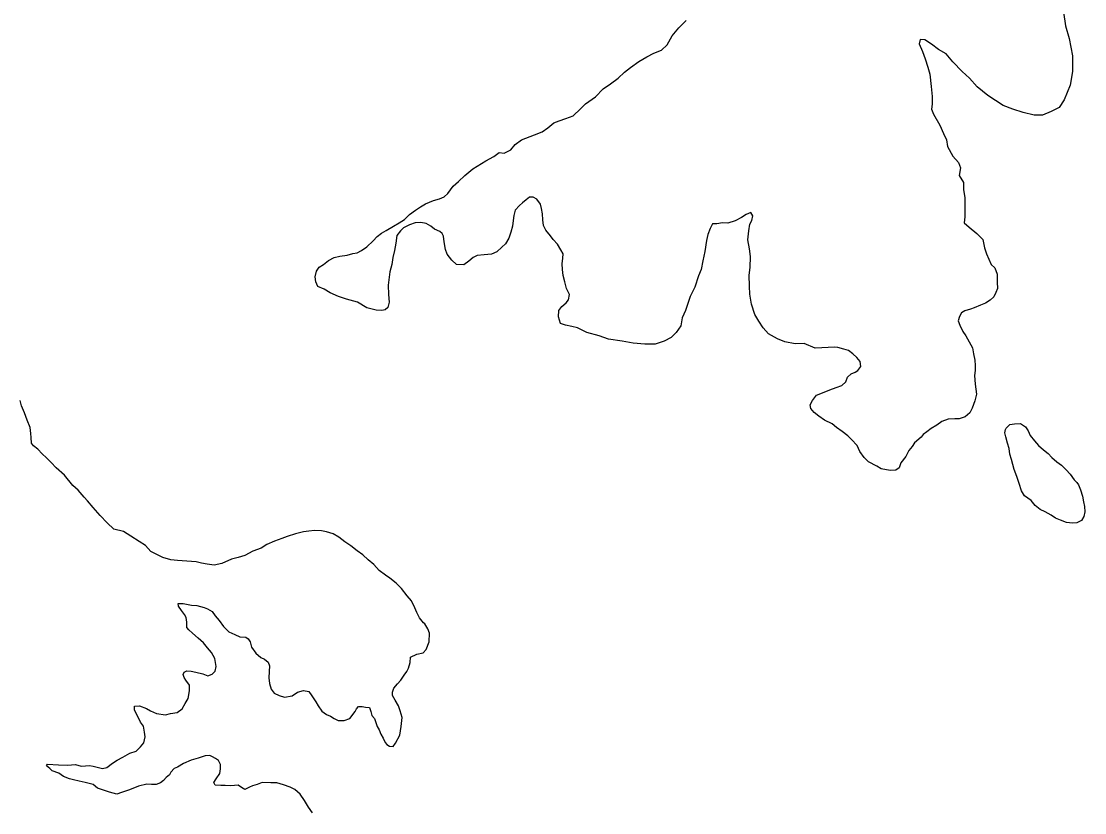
# Model space of a CAD drawing. Extents: x -83719 to 153526, y -11835 to 11446.
# Drawn here: x 8025.1 to 8148.7, y 277.9 to 369.8 of the extents above; entities that cross this region are included whole.
import ezdxf

# ---------------------------------------------------------------- set-up
doc = ezdxf.new("R2010")
doc.units = 0
doc.layers.add('Level 9', color=7, linetype='Continuous')

msp = doc.modelspace()

# ---------------------------------------------------------------- linework, layer by layer
at = {"layer": 'Level 9'}
for points in [[(8076.52, 341.54), (8075.69, 341.57), (8075.12, 342.06), (8074.61, 342.76), (8074.41, 343.32), (8074.24, 344.19), (8074.16, 344.86), (8074, 345.19), (8073.73, 345.42), (8073.13, 345.68), (8072.69, 346.01), (8072.16, 346.34), (8071.52, 346.44), (8070.89, 346.4), (8070.2, 346.19), (8069.53, 345.82), (8069.17, 345.48), (8068.74, 344.95), (8068.62, 344.05), (8068.49, 343.18), (8068.27, 342.38), (8068.17, 341.57), (8067.95, 340.71), (8067.73, 339.17), (8067.77, 338.07), (8067.84, 337.2), (8067.68, 336.57), (8067.38, 336.3), (8067.02, 336.23), (8066.35, 336.26), (8065.25, 336.55), (8064.18, 337.21), (8062.88, 337.53), (8061.98, 337.86), (8060.98, 338.28), (8060.31, 338.71), (8059.58, 339), (8059.31, 339.57), (8059.24, 340.14), (8059.4, 340.8), (8059.73, 341.27), (8060.22, 341.58), (8060.82, 342.05), (8061.45, 342.39), (8062.11, 342.53), (8062.98, 342.67), (8063.64, 342.84), (8064.14, 342.91), (8064.63, 343.18), (8065.26, 343.62), (8065.99, 344.33), (8066.45, 344.83), (8066.98, 345.2), (8067.51, 345.54), (8068.37, 346.01), (8069, 346.42), (8069.63, 346.79), (8070.22, 347.39), (8070.91, 347.87), (8071.51, 348.27), (8072.07, 348.61), (8073, 349.02), (8073.7, 349.22), (8074.26, 349.43), (8074.66, 349.83), (8075.28, 350.67), (8075.91, 351.21), (8076.64, 351.91), (8077.59, 352.69), (8079.08, 353.63), (8080.04, 354.14), (8080.64, 354.58), (8081.24, 354.52), (8082, 354.89), (8082.49, 355.53), (8083.22, 356.07), (8084.75, 356.65), (8085.64, 356.99), (8086.3, 357.46), (8087, 358.03), (8087.63, 358.27), (8088.39, 358.54), (8089.25, 358.85), (8090.11, 359.66), (8090.67, 360.23), (8091.86, 361.07), (8092.75, 361.98), (8093.58, 362.55), (8094.47, 363.23), (8095.2, 363.93), (8095.92, 364.47), (8096.88, 365.15), (8097.81, 365.72), (8098.64, 366.13), (8099.5, 366.47), (8100.19, 367.08), (8100.75, 368.15), (8101.51, 369.09), (8102.4, 369.93)], [(8146.26, 370.88), (8146.49, 369.32), (8146.92, 367.85), (8147.29, 365.81), (8147.28, 363.98), (8147.02, 362.41), (8146.32, 360.72), (8145.75, 359.82), (8144.82, 359.35), (8143.82, 358.92), (8142.82, 358.92), (8141.56, 359.22), (8140.36, 359.62), (8139.23, 360.06), (8137.44, 361.2), (8136.21, 362.2), (8135.34, 363.23), (8134.48, 364), (8133.39, 365.14), (8132.62, 366.07), (8131.72, 366.57), (8130.89, 367.17), (8130.13, 367.68), (8129.6, 367.71), (8129.46, 367.21), (8129.86, 366.34), (8130.16, 365.48), (8130.46, 364.51), (8130.69, 363.67), (8130.85, 362.27), (8130.98, 361.11), (8130.98, 360.21), (8130.92, 359.64), (8131.15, 359.04), (8131.88, 357.77), (8132.31, 356.8), (8132.64, 356.07), (8132.77, 355.27), (8133.4, 354.17), (8134.03, 353.43), (8134.27, 352.8), (8134.13, 351.9), (8134.63, 351.1), (8134.63, 350.3), (8134.76, 349.33), (8134.76, 348.13), (8134.76, 347.1), (8134.69, 346.43), (8135.29, 345.9), (8136.18, 345.16), (8136.88, 344.46), (8137.08, 343.49), (8137.31, 342.83)], [(8119.66, 331.98), (8117.37, 331.86), (8116.1, 332.38), (8115.07, 332.37), (8113.87, 332.57), (8113, 332.93), (8111.94, 333.52), (8111.33, 334.21), (8110.83, 334.98), (8110.35, 335.77), (8109.98, 336.97), (8109.8, 338.14), (8109.73, 339.04), (8109.72, 340.34), (8109.84, 341.24), (8109.87, 342.51), (8109.76, 343.41), (8109.55, 344.44), (8109.68, 345.47), (8109.8, 346.24), (8110.03, 346.68), (8110.13, 347.21), (8109.89, 347.61), (8109.36, 347.4), (8108.83, 347.03), (8108.07, 346.66), (8107.24, 346.39), (8106.61, 346.42), (8105.95, 346.31), (8105.45, 346.31), (8105.19, 345.74), (8104.89, 345.07), (8104.73, 344.37), (8104.54, 343.1), (8104.32, 341.99), (8104.13, 340.99), (8103.83, 340.26), (8103.38, 338.95), (8102.86, 337.85), (8102.53, 336.94), (8102.3, 336.21), (8101.91, 335.37), (8101.75, 334.44), (8101.23, 333.67), (8100.63, 333.09), (8099.84, 332.65), (8098.78, 332.31), (8097.58, 332.3), (8096.21, 332.43), (8094.95, 332.65), (8093.35, 332.9), (8092.28, 333.29), (8090.85, 333.68), (8089.75, 334.21), (8089.08, 334.37), (8088.35, 334.53), (8087.78, 334.73), (8087.54, 335.49), (8087.57, 336.23), (8087.93, 336.7), (8088.43, 337.1), (8088.72, 337.47), (8088.82, 338.07), (8088.48, 338.77), (8088.27, 339.57), (8088.1, 340.3), (8088, 341), (8087.96, 341.66), (8088.05, 342.3), (8088.08, 342.83), (8087.81, 343.26), (8087.44, 343.93), (8086.91, 344.46), (8086.6, 344.92), (8086.07, 345.55), (8085.79, 346.12), (8085.72, 346.78), (8085.68, 347.45), (8085.58, 348.08), (8085.44, 348.58), (8085.04, 349.15), (8084.6, 349.41), (8084.17, 349.41), (8083.78, 349.1), (8083.35, 348.73), (8083.02, 348.43), (8082.52, 347.89), (8082.33, 347.26), (8082.26, 346.69), (8082.2, 346.02), (8081.98, 345.32), (8081.78, 344.62), (8081.36, 343.98), (8080.96, 343.58), (8080.37, 343.04), (8079.74, 342.77), (8078.9, 342.69), (8078.07, 342.62), (8077.61, 342.38), (8077.11, 341.95), (8076.52, 341.54)], [(8137.31, 342.83), (8137.84, 341.56), (8138.28, 341.2), (8138.55, 340.43), (8138.53, 339.53), (8138.56, 338.8), (8138.4, 338.33), (8138.14, 337.83), (8137.74, 337.42), (8137.18, 337.09), (8136.59, 336.85), (8135.86, 336.54), (8135.43, 336.37), (8134.79, 336.17), (8134.4, 335.96), (8134.17, 335.53), (8134.01, 335.03), (8134.18, 334.53), (8134.55, 333.8), (8134.88, 333.27), (8135.29, 332.57), (8135.66, 331.9), (8135.8, 331.21), (8135.94, 330.47), (8135.98, 329.84), (8135.98, 329.27), (8135.92, 328.67), (8135.99, 327.67), (8136.14, 326.51), (8135.94, 325.74), (8135.62, 324.87), (8135.36, 324.33), (8134.83, 323.89), (8134.13, 323.65), (8133.6, 323.65), (8132.83, 323.61), (8132.1, 323.31), (8131.51, 322.9), (8130.88, 322.53), (8130.35, 322.12), (8129.95, 321.82), (8129.69, 321.49), (8128.93, 320.85), (8128.67, 320.44), (8128.27, 319.97), (8127.91, 319.27), (8127.35, 318.53), (8127.13, 317.93), (8126.76, 317.66), (8126.1, 317.65), (8125.06, 317.81), (8124.53, 318.14), (8123.59, 318.64), (8123.06, 319.13), (8122.59, 319.83), (8122.25, 320.53), (8121.61, 321.25), (8121.18, 321.65), (8120.51, 322.15), (8119.84, 322.64), (8119.34, 323.04), (8118.47, 323.5), (8117.8, 323.96), (8117.26, 324.39), (8116.86, 324.82), (8116.79, 325.25), (8117.05, 325.75), (8117.55, 326.39), (8118.24, 326.66), (8119.07, 327), (8119.83, 327.28), (8120.46, 327.52), (8120.93, 327.95), (8121.15, 328.49), (8121.58, 328.86), (8122.01, 329.06), (8122.35, 329.26), (8122.67, 329.7), (8122.6, 330.3), (8122.23, 330.76), (8121.76, 331.19), (8121.26, 331.59), (8120.73, 331.72), (8120.03, 331.91), (8119.66, 331.98)], [(8056.98, 310.28), (8055.98, 309.95), (8055.38, 309.72), (8054.52, 309.42), (8053.65, 309.05), (8052.96, 308.62), (8051.99, 308.26), (8051.09, 307.76), (8050.29, 307.52), (8049.53, 307.33), (8048.4, 306.83), (8047.5, 306.63), (8046.7, 306.76), (8046.04, 306.86), (8045.4, 307.03), (8044.34, 307.1), (8043.24, 307.17), (8042.48, 307.24), (8041.55, 307.54), (8040.15, 308.24), (8039.52, 308.91), (8038.79, 309.38), (8037.83, 310.01), (8036.96, 310.55), (8035.83, 310.81), (8035.07, 311.55), (8034.24, 312.42), (8033.44, 313.35), (8032.78, 314.12), (8032.41, 314.55), (8031.68, 315.36), (8031.08, 315.89), (8030.12, 317.09), (8029.16, 317.93), (8028.56, 318.56), (8028.03, 319.1), (8027.5, 319.56), (8027, 320.1), (8026.5, 320.5), (8026.27, 320.83), (8026.24, 321.47), (8026.2, 321.93), (8026.1, 322.63), (8025.77, 323.5), (8025.47, 324.33), (8025.11, 325.13), (8024.94, 325.77)], [(8140.02, 322.97), (8140.55, 323.04), (8141.25, 323.08), (8141.85, 322.72), (8142.16, 322.25), (8142.39, 321.72), (8142.86, 321.09), (8143.33, 320.53), (8143.94, 320.03), (8144.47, 319.6), (8144.91, 319.14), (8145.48, 318.64), (8146.01, 318.25), (8146.55, 317.72), (8147.02, 317.22), (8147.49, 316.56), (8147.79, 316.23), (8147.99, 315.96), (8148.23, 315.4), (8148.44, 314.66), (8148.57, 314), (8148.68, 313.46), (8148.72, 312.83), (8148.62, 312.3), (8148.33, 311.83), (8147.8, 311.56), (8147.3, 311.52), (8146.6, 311.58), (8145.9, 311.88), (8145.33, 312.1), (8144.83, 312.43), (8144.13, 312.83), (8143.53, 313.09), (8142.96, 313.55), (8142.49, 314.15), (8141.72, 314.71), (8141.38, 315.27), (8141.11, 316.14), (8140.84, 316.94), (8140.5, 317.77), (8140.19, 318.9), (8140.02, 319.53), (8139.94, 320.2), (8139.74, 320.83), (8139.53, 321.53), (8139.43, 322), (8139.49, 322.4), (8139.57, 322.54)], [(8139.57, 322.54), (8140.02, 322.97)], [(8048.59, 299.49), (8049.22, 298.89), (8049.91, 298.56), (8050.48, 298.32), (8051.18, 298.25), (8051.48, 298.09), (8051.68, 297.72), (8051.84, 297.12), (8052.34, 296.42), (8052.94, 295.92), (8053.37, 295.72), (8053.77, 295.38), (8053.93, 294.95), (8053.9, 294.28), (8053.86, 293.55), (8053.93, 292.88), (8054.13, 292.22), (8054.49, 291.75), (8055.06, 291.48), (8055.69, 291.31), (8056.56, 291.44), (8057.19, 291.88), (8057.89, 292.08), (8058.52, 291.94), (8058.88, 291.47), (8059.31, 290.74), (8059.61, 290.27), (8060.01, 289.67), (8060.58, 289.3), (8061.04, 289.1), (8061.47, 288.8), (8061.94, 288.57), (8062.64, 288.6), (8063.27, 288.83), (8063.9, 289.63), (8064.07, 289.93), (8064.27, 290.2), (8064.7, 290.2), (8065.1, 290.13), (8065.57, 290.1), (8065.73, 289.63), (8065.83, 289.16), (8066.16, 288.83), (8066.26, 288.46), (8066.46, 287.9), (8066.69, 287.49), (8066.89, 286.99), (8067.16, 286.53), (8067.39, 286.03), (8067.59, 285.79), (8067.89, 285.59), (8068.32, 285.56), (8068.59, 285.96), (8069.09, 286.89), (8069.25, 287.89), (8069.36, 288.92), (8069.12, 289.72), (8068.92, 290.29), (8068.56, 290.96), (8068.26, 291.49), (8068.23, 291.86), (8068.4, 292.33), (8068.83, 292.83), (8069.2, 293.29), (8069.6, 293.86), (8069.9, 294.29), (8070.1, 294.66), (8070.3, 295.32), (8070.33, 295.96), (8071.06, 296.29), (8071.79, 296.45), (8072.16, 296.82), (8072.49, 297.72), (8072.53, 298.72), (8072.36, 299.25), (8072, 299.82), (8071.83, 299.92), (8071.37, 300.52), (8071.07, 301.12), (8070.84, 301.69), (8070.44, 302.49), (8069.94, 303.09), (8069.28, 303.93), (8068.68, 304.53), (8067.92, 305.13), (8067.42, 305.46), (8066.69, 306.03), (8066.06, 306.7), (8065.42, 307.27), (8064.79, 307.83), (8064.13, 308.3), (8063.4, 308.87), (8062.7, 309.34), (8062, 309.87), (8061.34, 310.27), (8060.57, 310.51), (8059.98, 310.61), (8059.18, 310.68), (8058.51, 310.58), (8057.88, 310.51), (8056.98, 310.28)], [(8044.84, 283.96), (8043.94, 283.6), (8043.24, 283.16), (8042.84, 283), (8042.47, 282.6), (8042.31, 282.27), (8041.91, 281.97), (8041.61, 281.63), (8041.28, 281.33), (8040.78, 281.13), (8040.24, 281.14), (8039.68, 281.17), (8038.71, 280.94), (8037.68, 280.54), (8036.72, 280.21), (8036.19, 280.04), (8035.35, 280.24), (8034.66, 280.48), (8033.96, 280.71), (8033.43, 281.15), (8032.53, 281.38), (8031.83, 281.52), (8031.17, 281.68), (8030.7, 281.82), (8030, 282.09), (8029.44, 282.45), (8028.67, 282.72), (8028.41, 283.02), (8028.01, 283.32), (8028.14, 283.52), (8029.41, 283.45), (8030.5, 283.38), (8031.34, 283.48), (8032.1, 283.28), (8033, 283.35), (8033.46, 283.28), (8034.06, 283.11), (8034.53, 283.01), (8035.03, 283.14), (8035.69, 283.64), (8036.22, 283.98), (8036.89, 284.31), (8037.69, 284.77), (8038.45, 285.04), (8038.95, 285.54), (8039.32, 286), (8039.49, 286.67), (8039.42, 287.24), (8039.29, 287.94), (8038.96, 288.41), (8038.66, 288.97), (8038.43, 289.41), (8038.26, 289.81), (8038.23, 290.24), (8038.83, 290.27), (8039.66, 289.97), (8040.12, 289.7), (8040.82, 289.4), (8041.85, 289.23), (8042.45, 289.4), (8043.22, 289.5), (8043.78, 289.96), (8044.12, 290.56), (8044.48, 291.16), (8044.65, 292.03), (8044.65, 292.7), (8044.22, 293.26), (8044.02, 293.57), (8043.89, 293.93), (8044.02, 294.2), (8044.35, 294.36), (8044.85, 294.3), (8045.38, 294.2), (8046.18, 294), (8046.78, 293.79), (8047.28, 293.96), (8047.61, 294.33), (8047.75, 294.86), (8047.58, 295.79), (8047.18, 296.49), (8046.72, 297.03), (8046.25, 297.6), (8045.66, 298.16), (8044.99, 298.73), (8044.56, 299.13), (8044.33, 299.4), (8044.33, 300.03), (8044.26, 300.57), (8044.06, 300.9), (8043.7, 301.37), (8043.37, 301.87), (8043.33, 302.17), (8043.9, 302.17), (8044.86, 302), (8045.5, 301.93), (8046.36, 301.7), (8046.73, 301.56), (8047.26, 301.26), (8047.62, 300.73), (8048.09, 300.19), (8048.59, 299.49)], [(8058.93, 277.84), (8058.47, 278.51), (8058.03, 279.27), (8057.5, 280.04), (8056.87, 280.58), (8056.34, 280.84), (8055.58, 281.11), (8054.81, 281.35), (8054.08, 281.35), (8053.08, 281.38), (8052.52, 281.15), (8051.98, 280.98), (8051.62, 280.82), (8051.09, 280.55), (8050.69, 280.79), (8050.29, 281.09), (8049.46, 280.99), (8048.79, 281.02), (8048.29, 281.02), (8047.63, 281.09), (8047.46, 281.39), (8047.73, 281.79), (8048.16, 282.42), (8048.23, 282.96), (8048.23, 283.46), (8048.03, 283.92), (8047.67, 284.16), (8047.33, 284.36), (8047, 284.53), (8046.47, 284.46), (8045.64, 284.19), (8044.84, 283.96)]]:
    msp.add_lwpolyline(points, dxfattribs=at)

doc.saveas('drawing.dxf')
